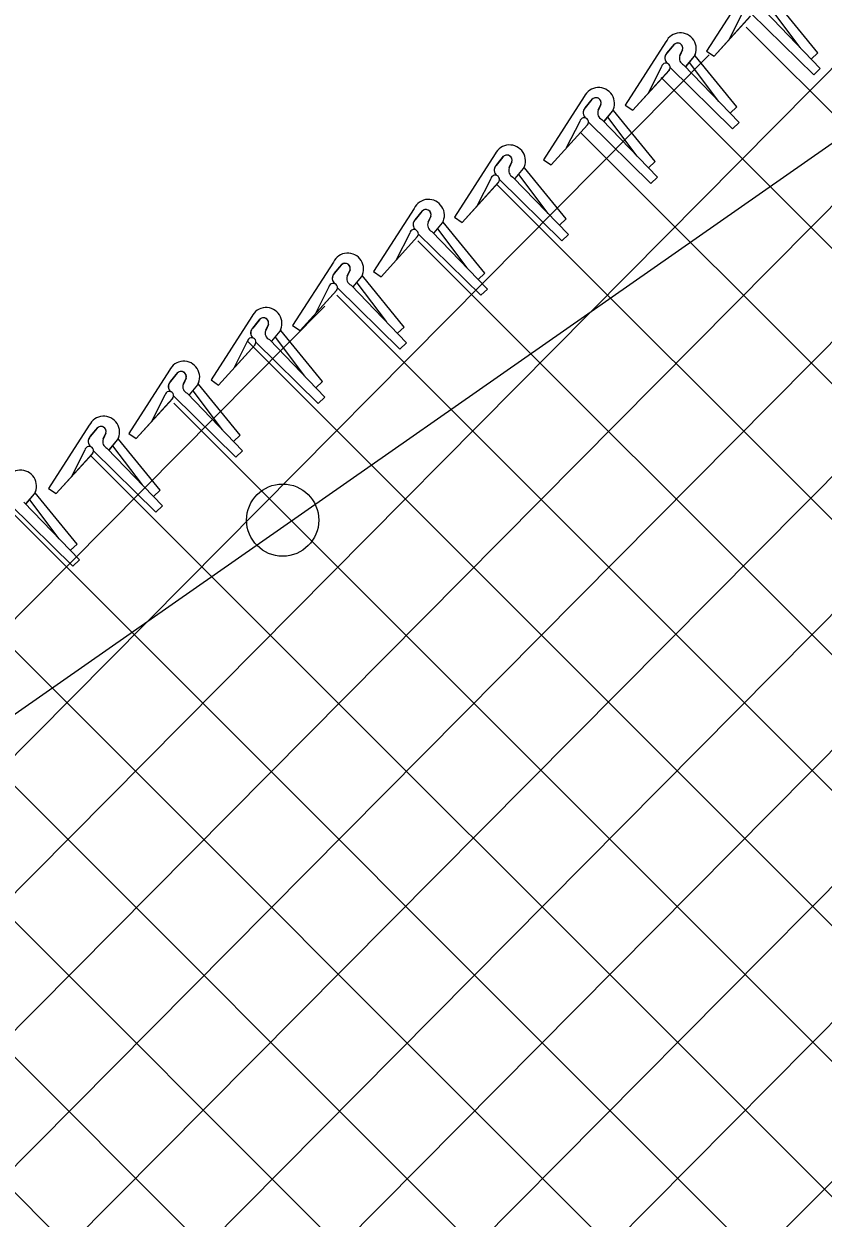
# Model space of a CAD drawing. Extents: x 0 to 2.85, y -0.1 to 1.83.
# Drawn here: x 1.8793 to 1.9262, y 1.6124 to 1.6826 of the extents above; entities that cross this region are included whole.
import ezdxf

# ---------------------------------------------------------------- set-up
doc = ezdxf.new("R2010")
doc.units = 0
doc.layers.add('sb_Chainlink Fence', color=7, linetype='Continuous')
doc.layers.add('sb_Existing Structural Steel', color=7, linetype='Continuous')

msp = doc.modelspace()

# ---------------------------------------------------------------- linework, layer by layer
at = {"layer": 'sb_Chainlink Fence'}
for p, q in [((1.6886284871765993, 1.4161145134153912), (1.9989168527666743, 1.728697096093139)), ((1.6483040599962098, 1.3830225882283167), (1.9873022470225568, 1.7249794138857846)), ((1.689092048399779, 1.4081735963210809), (1.9986754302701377, 1.720458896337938)), ((1.713665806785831, 1.4249653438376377), (1.998677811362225, 1.7124648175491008)), ((1.6649561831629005, 1.4078165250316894), (1.9657124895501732, 1.7111977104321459)), ((1.7334939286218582, 1.436970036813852), (1.9948211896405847, 1.700578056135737)), ((1.6693615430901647, 1.4202829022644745), (1.9434812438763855, 1.6968633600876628)), ((1.7532122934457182, 1.448864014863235), (1.998630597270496, 1.6964242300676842)), ((1.7736272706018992, 1.4614473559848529), (1.9971689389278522, 1.6849890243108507)), ((1.9217393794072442, 1.6846883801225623), (1.9193470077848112, 1.680970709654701)), ((1.9248552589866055, 1.681192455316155), (1.9231308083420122, 1.683482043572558)), ((1.9258981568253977, 1.6808727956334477), (1.9234493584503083, 1.6838785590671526)), ((1.91979656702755, 1.680671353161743), (1.9219383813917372, 1.683034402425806)), ((1.91979656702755, 1.680671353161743), (1.9219247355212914, 1.6830204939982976)), ((1.9214793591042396, 1.6832296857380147), (1.920686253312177, 1.6816685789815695)), ((1.9219815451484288, 1.6831844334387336), (1.9256520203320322, 1.6795851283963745)), ((1.9227775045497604, 1.6833364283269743), (1.926043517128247, 1.679948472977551)), ((1.9216903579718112, 1.6823863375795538), (1.9989111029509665, 1.605165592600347)), ((1.9169730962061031, 1.6815172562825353), (1.9145807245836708, 1.677799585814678)), ((1.9170286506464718, 1.680849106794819), (1.9174674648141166, 1.68138144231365)), ((1.917426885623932, 1.6813376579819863), (1.9170286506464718, 1.680849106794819)), ((1.6692900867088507, 1.4282724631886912), (1.9195038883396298, 1.6807548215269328)), ((1.9179523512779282, 1.6810583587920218), (1.9177930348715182, 1.6807021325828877)), ((1.9177934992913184, 1.6807147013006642), (1.917952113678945, 1.6810503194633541)), ((1.9181474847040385, 1.6800713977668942), (1.918635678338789, 1.6806634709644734)), ((1.9181539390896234, 1.680080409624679), (1.9186381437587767, 1.6806655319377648)), ((1.918635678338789, 1.6806634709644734), (1.9186712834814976, 1.680731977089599)), ((1.9186712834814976, 1.680731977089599), (1.918701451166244, 1.6808051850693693)), ((1.9211318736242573, 1.6777016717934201), (1.9186830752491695, 1.68070743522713)), ((1.9193470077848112, 1.680970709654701), (1.91979656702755, 1.680671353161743)), ((1.9258981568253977, 1.6808727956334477), (1.9255066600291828, 1.6805094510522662)), ((1.915030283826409, 1.6775002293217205), (1.9171720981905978, 1.6798632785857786)), ((1.915030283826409, 1.6775002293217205), (1.9171584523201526, 1.67984937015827)), ((1.9167130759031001, 1.680058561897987), (1.9159199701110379, 1.678497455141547)), ((1.9172152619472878, 1.680013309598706), (1.9208857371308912, 1.6764140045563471)), ((1.9180112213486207, 1.6801653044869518), (1.9212772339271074, 1.6767773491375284)), ((1.9200889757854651, 1.6780213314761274), (1.918364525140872, 1.6803109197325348)), ((1.926043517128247, 1.679948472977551), (1.9256520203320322, 1.6795851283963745)), ((1.9166989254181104, 1.6794161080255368), (1.995980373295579, 1.600134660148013)), ((1.912173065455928, 1.6783045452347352), (1.909780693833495, 1.6745868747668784)), ((1.912228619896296, 1.6776363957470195), (1.9126674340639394, 1.6781687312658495)), ((1.912626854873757, 1.6781249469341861), (1.912228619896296, 1.6776363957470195)), ((1.913152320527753, 1.6778456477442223), (1.912993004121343, 1.6774894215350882)), ((1.9129934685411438, 1.6775019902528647), (1.9131520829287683, 1.6778376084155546)), ((1.9145807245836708, 1.677799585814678), (1.915030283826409, 1.6775002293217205)), ((1.9133474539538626, 1.6768586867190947), (1.9138356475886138, 1.677450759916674)), ((1.9133539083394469, 1.6768676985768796), (1.9138381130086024, 1.6774528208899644)), ((1.9152889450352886, 1.6748086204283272), (1.9135644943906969, 1.6770982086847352)), ((1.9138356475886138, 1.677450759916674), (1.9138712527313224, 1.6775192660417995)), ((1.9138712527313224, 1.6775192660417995), (1.9139014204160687, 1.6775924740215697)), ((1.916331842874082, 1.6744889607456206), (1.9138830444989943, 1.6774947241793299)), ((1.9211318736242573, 1.6777016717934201), (1.920740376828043, 1.677338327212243)), ((1.9102302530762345, 1.6742875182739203), (1.9123720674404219, 1.676650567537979)), ((1.9102302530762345, 1.6742875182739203), (1.9123584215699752, 1.6766366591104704)), ((1.911913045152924, 1.6768458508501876), (1.9111199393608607, 1.6752847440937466)), ((1.9124152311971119, 1.6768005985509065), (1.9160857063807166, 1.6732012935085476)), ((1.9132111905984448, 1.6769525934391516), (1.9164772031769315, 1.6735646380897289)), ((1.9212772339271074, 1.6767773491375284), (1.9208857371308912, 1.6764140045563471)), ((1.9119505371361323, 1.6762028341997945), (1.9921578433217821, 1.595995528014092)), ((1.906943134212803, 1.6749302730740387), (1.90455076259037, 1.6712126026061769)), ((1.9069986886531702, 1.674262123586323), (1.9074375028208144, 1.6747944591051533)), ((1.907396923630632, 1.67475067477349), (1.9069986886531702, 1.674262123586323)), ((1.9079223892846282, 1.674471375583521), (1.9077630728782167, 1.674115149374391)), ((1.9077635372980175, 1.6741277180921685), (1.9079221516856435, 1.6744633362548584)), ((1.909780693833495, 1.6745868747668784), (1.9102302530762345, 1.6742875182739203)), ((1.916331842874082, 1.6744889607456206), (1.9159403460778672, 1.6741256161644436)), ((1.9079812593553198, 1.673578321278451), (1.9112472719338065, 1.6701903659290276)), ((1.9081175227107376, 1.6734844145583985), (1.9086057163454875, 1.6740764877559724)), ((1.9081239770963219, 1.6734934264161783), (1.908608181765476, 1.6740785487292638)), ((1.9100590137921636, 1.671434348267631), (1.9083345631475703, 1.673723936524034)), ((1.9086057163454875, 1.6740764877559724), (1.9086413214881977, 1.6741449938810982)), ((1.9086413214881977, 1.6741449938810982), (1.9086714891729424, 1.6742182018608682)), ((1.9111019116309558, 1.6711146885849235), (1.908653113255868, 1.6741204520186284)), ((1.9164772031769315, 1.6735646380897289), (1.9160857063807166, 1.6732012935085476)), ((1.9050003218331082, 1.6709132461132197), (1.9071421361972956, 1.673276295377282)), ((1.9050003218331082, 1.6709132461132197), (1.9071284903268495, 1.6732623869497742)), ((1.9066831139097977, 1.6734715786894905), (1.9058900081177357, 1.671910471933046)), ((1.9070249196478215, 1.6731667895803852), (1.9874933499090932, 1.5926983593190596)), ((1.9071852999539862, 1.67342632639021), (1.9108557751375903, 1.669827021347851)), ((1.9021788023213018, 1.6717342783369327), (1.899786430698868, 1.668016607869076)), ((1.902234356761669, 1.671066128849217), (1.9026731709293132, 1.671598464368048)), ((1.902632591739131, 1.6715546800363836), (1.902234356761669, 1.671066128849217)), ((1.9031580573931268, 1.6712753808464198), (1.902998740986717, 1.6709191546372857)), ((1.9029992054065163, 1.6709317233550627), (1.9031578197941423, 1.6712673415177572)), ((1.9033531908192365, 1.6702884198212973), (1.903841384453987, 1.6708804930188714)), ((1.9033596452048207, 1.670297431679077), (1.9038438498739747, 1.6708825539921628)), ((1.903841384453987, 1.6708804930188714), (1.9038769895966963, 1.670948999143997)), ((1.9038769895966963, 1.670948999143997), (1.9039071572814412, 1.6710222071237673)), ((1.906337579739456, 1.667918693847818), (1.9038887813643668, 1.6709244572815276)), ((1.90455076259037, 1.6712126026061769), (1.9050003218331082, 1.6709132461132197)), ((1.9111019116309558, 1.6711146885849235), (1.9107104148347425, 1.6707513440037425)), ((1.900235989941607, 1.6677172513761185), (1.9023778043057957, 1.6700803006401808)), ((1.900235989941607, 1.6677172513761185), (1.9023641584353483, 1.670066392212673)), ((1.9019187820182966, 1.670275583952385), (1.9011256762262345, 1.668714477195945)), ((1.9024209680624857, 1.670230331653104), (1.9060914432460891, 1.6666310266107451)), ((1.9032169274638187, 1.6703823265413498), (1.9064829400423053, 1.6669943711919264)), ((1.9052946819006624, 1.6682383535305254), (1.9035702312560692, 1.6705279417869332)), ((1.9112472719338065, 1.6701903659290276), (1.9108557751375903, 1.669827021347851)), ((1.9023969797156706, 1.6698330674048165), (1.9822689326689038, 1.5899611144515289)), ((1.8974317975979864, 1.668575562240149), (1.895039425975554, 1.6648578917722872)), ((1.897487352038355, 1.6679074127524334), (1.8979261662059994, 1.6684397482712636)), ((1.8978855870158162, 1.6683959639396), (1.897487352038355, 1.6679074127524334)), ((1.8984110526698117, 1.6681166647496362), (1.8982517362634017, 1.6677604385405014)), ((1.8982522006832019, 1.6677730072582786), (1.8984108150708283, 1.6681086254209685)), ((1.899786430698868, 1.668016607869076), (1.900235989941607, 1.6677172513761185)), ((1.906337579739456, 1.667918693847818), (1.905946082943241, 1.6675553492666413)), ((1.8984699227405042, 1.667223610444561), (1.9017359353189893, 1.663835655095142)), ((1.8986061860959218, 1.6671297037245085), (1.8990943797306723, 1.6677217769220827)), ((1.898612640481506, 1.6671387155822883), (1.8990968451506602, 1.6677238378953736)), ((1.9005476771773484, 1.665079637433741), (1.8988232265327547, 1.667369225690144)), ((1.8990943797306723, 1.6677217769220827), (1.8991299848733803, 1.6677902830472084)), ((1.8991299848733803, 1.6677902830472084), (1.8991601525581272, 1.6678634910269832)), ((1.90159057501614, 1.664759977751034), (1.899141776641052, 1.6677657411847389)), ((1.8954889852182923, 1.6645585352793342), (1.8976307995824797, 1.666921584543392)), ((1.8954889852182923, 1.6645585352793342), (1.8976171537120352, 1.6669076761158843)), ((1.8971717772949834, 1.667116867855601), (1.8963786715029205, 1.6655557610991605)), ((1.8976370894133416, 1.6666312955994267), (1.9772309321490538, 1.5870374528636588)), ((1.897673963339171, 1.6670716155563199), (1.9013444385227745, 1.663472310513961)), ((1.9064829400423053, 1.6669943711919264), (1.9060914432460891, 1.6666310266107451)), ((1.669218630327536, 1.4362620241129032), (1.8969346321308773, 1.6659979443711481)), ((1.8926371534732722, 1.6653738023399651), (1.8902447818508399, 1.661656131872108)), ((1.8926927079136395, 1.6647056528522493), (1.8931315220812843, 1.6652379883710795)), ((1.893090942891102, 1.665194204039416), (1.8926927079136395, 1.6647056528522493)), ((1.8936164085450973, 1.6649149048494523), (1.8934570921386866, 1.6645586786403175)), ((1.8934575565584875, 1.6645712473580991), (1.8936161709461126, 1.6649068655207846)), ((1.8938115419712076, 1.663927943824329), (1.8942997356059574, 1.6645200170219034)), ((1.8938179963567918, 1.663936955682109), (1.8943022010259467, 1.6645220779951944)), ((1.8942997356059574, 1.6645200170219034), (1.8943353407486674, 1.6645885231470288)), ((1.8943353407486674, 1.6645885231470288), (1.8943655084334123, 1.6646617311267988)), ((1.896795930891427, 1.6615582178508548), (1.894347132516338, 1.6645639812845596)), ((1.895039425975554, 1.6648578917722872), (1.8954889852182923, 1.6645585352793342)), ((1.90159057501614, 1.664759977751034), (1.901199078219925, 1.6643966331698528)), ((1.8906943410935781, 1.6613567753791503), (1.8928361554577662, 1.6637198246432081)), ((1.8906943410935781, 1.6613567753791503), (1.8928225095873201, 1.6637059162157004)), ((1.8923771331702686, 1.6639151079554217), (1.8915840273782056, 1.6623540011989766)), ((1.8923813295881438, 1.6639253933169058), (1.9725974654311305, 1.58370925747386)), ((1.8928793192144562, 1.6638698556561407), (1.8965497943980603, 1.6602705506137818)), ((1.8936752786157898, 1.6640218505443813), (1.8969412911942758, 1.6606338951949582)), ((1.8957530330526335, 1.6618778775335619), (1.8940285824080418, 1.6641674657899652)), ((1.9017359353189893, 1.663835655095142), (1.9013444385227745, 1.663472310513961)), ((1.8878001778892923, 1.662224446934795), (1.8854078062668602, 1.658506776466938)), ((1.8878557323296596, 1.661556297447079), (1.8882945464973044, 1.66208863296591)), ((1.8882539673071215, 1.662044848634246), (1.8878557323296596, 1.661556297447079)), ((1.8887794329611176, 1.661765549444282), (1.8886201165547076, 1.6614093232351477)), ((1.8886205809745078, 1.6614218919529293), (1.888779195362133, 1.6617575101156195)), ((1.8902447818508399, 1.661656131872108), (1.8906943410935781, 1.6613567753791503)), ((1.8889745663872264, 1.660778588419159), (1.8894627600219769, 1.6613706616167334)), ((1.888981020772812, 1.6607876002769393), (1.8894652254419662, 1.6613727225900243)), ((1.8909160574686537, 1.6587285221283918), (1.8891916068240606, 1.6610181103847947)), ((1.8894627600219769, 1.6613706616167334), (1.8894983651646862, 1.6614391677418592)), ((1.8894983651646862, 1.6614391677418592), (1.8895285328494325, 1.6615123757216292)), ((1.8919589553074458, 1.6584088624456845), (1.889510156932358, 1.6614146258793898)), ((1.896795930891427, 1.6615582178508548), (1.8964044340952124, 1.6611948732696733)), ((1.8858573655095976, 1.6582074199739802), (1.8879991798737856, 1.660570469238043)), ((1.8858573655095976, 1.6582074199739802), (1.8879855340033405, 1.6605565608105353)), ((1.887540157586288, 1.660765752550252), (1.8867470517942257, 1.6592046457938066)), ((1.8880423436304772, 1.6607205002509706), (1.8917128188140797, 1.6571211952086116)), ((1.888058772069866, 1.6602862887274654), (1.966688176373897, 1.5816568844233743)), ((1.8888383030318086, 1.6608724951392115), (1.8921043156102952, 1.6574845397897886)), ((1.8969412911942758, 1.6606338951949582), (1.8965497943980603, 1.6602705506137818)), ((1.883094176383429, 1.658992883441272), (1.8807018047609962, 1.6552752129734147)), ((1.8831497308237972, 1.658324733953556), (1.8835885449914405, 1.6588570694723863)), ((1.8835479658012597, 1.658813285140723), (1.8831497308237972, 1.658324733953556)), ((1.884073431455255, 1.658533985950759), (1.8839141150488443, 1.658177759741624)), ((1.8839145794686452, 1.658190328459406), (1.8840731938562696, 1.6585259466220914)), ((1.8842685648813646, 1.6575470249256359), (1.8847567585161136, 1.6581390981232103)), ((1.884275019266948, 1.6575560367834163), (1.8847592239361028, 1.6581411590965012)), ((1.8847567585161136, 1.6581390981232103), (1.8847923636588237, 1.658207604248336)), ((1.8847923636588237, 1.658207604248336), (1.88482253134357, 1.658280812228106)), ((1.8872529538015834, 1.6551772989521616), (1.8848041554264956, 1.6581830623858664)), ((1.8854078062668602, 1.658506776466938), (1.8858573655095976, 1.6582074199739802)), ((1.8919589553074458, 1.6584088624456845), (1.891567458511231, 1.658045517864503)), ((1.8828341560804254, 1.6575341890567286), (1.8820410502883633, 1.6559730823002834)), ((1.8833363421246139, 1.6574889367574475), (1.887006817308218, 1.6538896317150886)), ((1.8841323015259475, 1.6576409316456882), (1.8873983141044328, 1.654252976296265)), ((1.8862100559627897, 1.6554969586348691), (1.884485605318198, 1.657786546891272)), ((1.8921043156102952, 1.6574845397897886), (1.8917128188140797, 1.6571211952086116)), ((1.8811513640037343, 1.654975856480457), (1.883293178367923, 1.657338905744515)), ((1.8811513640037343, 1.654975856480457), (1.8832795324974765, 1.6573249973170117)), ((1.8831437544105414, 1.6572396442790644), (1.9620181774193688, 1.5783652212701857)), ((1.8807018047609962, 1.6552752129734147), (1.8811513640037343, 1.654975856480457)), ((1.8793872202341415, 1.6543780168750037), (1.879875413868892, 1.6549700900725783)), ((1.8793936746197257, 1.6543870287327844), (1.8798778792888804, 1.6549721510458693)), ((1.8813287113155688, 1.6523279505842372), (1.8796042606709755, 1.6546175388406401)), ((1.879875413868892, 1.6549700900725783), (1.8799110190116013, 1.6550385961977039)), ((1.8799110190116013, 1.6550385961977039), (1.8799411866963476, 1.655111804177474)), ((1.882371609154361, 1.6520082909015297), (1.8799228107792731, 1.6550140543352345)), ((1.8872529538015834, 1.6551772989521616), (1.8868614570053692, 1.6548139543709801)), ((1.8784549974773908, 1.6543199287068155), (1.8821254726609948, 1.6507206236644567)), ((1.8784848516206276, 1.653936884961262), (1.9573223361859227, 1.5750994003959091)), ((1.8792509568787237, 1.6544719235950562), (1.8825169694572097, 1.651083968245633)), ((1.8873983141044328, 1.654252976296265), (1.887006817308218, 1.6538896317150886)), ((1.882371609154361, 1.6520082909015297), (1.881980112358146, 1.6516449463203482)), ((1.8825169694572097, 1.651083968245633), (1.8821254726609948, 1.6507206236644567)), ((1.8736781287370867, 1.6507819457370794), (1.9446434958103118, 1.5798165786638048)), ((1.8690662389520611, 1.6474321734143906), (1.9469005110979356, 1.569597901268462)), ((1.864040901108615, 1.6444958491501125), (1.9420801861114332, 1.5664565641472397)), ((1.8593074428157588, 1.6412676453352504), (1.937384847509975, 1.5631902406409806)), ((1.8566964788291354, 1.635916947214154), (1.932502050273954, 1.5601113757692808))]:
    msp.add_line(p, q, dxfattribs=at)
for centre, radius, start, end in [((1.9178164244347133, 1.6811125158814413), 0.0009354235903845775, 331.45549705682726, 154.36214988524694), ((1.9176619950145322, 1.6811460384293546), 0.0003033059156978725, 343.19712227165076, 140.81917528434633), ((1.9176630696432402, 1.6811474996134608), 0.0003049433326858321, 341.4167240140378, 129.89976505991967), ((1.9172914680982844, 1.6805689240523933), 0.0003843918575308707, 140.884026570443, 233.68761918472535), ((1.9173019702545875, 1.6805695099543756), 0.0003909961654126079, 134.34955187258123, 232.91672433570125), ((1.9181826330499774, 1.6805474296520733), 0.00041880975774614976, 157.16565139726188, 245.8401999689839), ((1.9169655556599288, 1.6800174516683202), 0.00025580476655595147, 319.7038284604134, 170.7519254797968), ((1.9130163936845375, 1.6778998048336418), 0.0009354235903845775, 331.45549705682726, 154.36214988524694), ((1.9128619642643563, 1.677933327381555), 0.0003033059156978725, 343.19712227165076, 140.81917528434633), ((1.9128630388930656, 1.6779347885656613), 0.0003049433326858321, 341.4167240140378, 129.89976505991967), ((1.9121655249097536, 1.6768047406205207), 0.00025580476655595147, 319.7038284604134, 170.7519254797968), ((1.9124914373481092, 1.677356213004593), 0.0003843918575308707, 140.884026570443, 233.68761918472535), ((1.912501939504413, 1.677356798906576), 0.0003909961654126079, 134.34955187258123, 232.91672433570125), ((1.9133826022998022, 1.6773347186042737), 0.00041880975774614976, 157.16565139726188, 245.8401999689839), ((1.9077864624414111, 1.6745255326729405), 0.0009354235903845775, 331.45549705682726, 154.36214988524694), ((1.907261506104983, 1.6739819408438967), 0.0003843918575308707, 140.884026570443, 233.68761918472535), ((1.9072720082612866, 1.6739825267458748), 0.0003909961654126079, 134.34955187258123, 232.91672433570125), ((1.9076320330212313, 1.6745590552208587), 0.0003033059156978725, 343.19712227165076, 140.81917528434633), ((1.9076331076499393, 1.67456051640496), 0.0003049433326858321, 341.4167240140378, 129.89976505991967), ((1.906935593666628, 1.6734304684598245), 0.00025580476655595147, 319.7038284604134, 170.7519254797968), ((1.9081526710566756, 1.6739604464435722), 0.00041880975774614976, 157.16565139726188, 245.8401999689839), ((1.9030221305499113, 1.6713295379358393), 0.0009354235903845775, 331.45549705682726, 154.36214988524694), ((1.9028677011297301, 1.6713630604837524), 0.0003033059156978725, 343.19712227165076, 140.81917528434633), ((1.9028687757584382, 1.6713645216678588), 0.0003049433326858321, 341.4167240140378, 129.89976505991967), ((1.9024971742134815, 1.6707859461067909), 0.0003843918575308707, 140.884026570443, 233.68761918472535), ((1.9025076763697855, 1.6707865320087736), 0.0003909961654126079, 134.34955187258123, 232.91672433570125), ((1.9033883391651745, 1.6707644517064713), 0.00041880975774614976, 157.16565139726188, 245.8401999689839), ((1.9021712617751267, 1.6702344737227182), 0.00025580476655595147, 319.7038284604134, 170.7519254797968), ((1.8982751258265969, 1.6681708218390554), 0.0009354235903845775, 331.45549705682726, 154.36214988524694), ((1.8977606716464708, 1.6676278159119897), 0.0003909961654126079, 134.34955187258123, 232.91672433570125), ((1.8981206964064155, 1.668204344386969), 0.0003033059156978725, 343.19712227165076, 140.81917528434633), ((1.8981217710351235, 1.66820580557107), 0.0003049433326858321, 341.4167240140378, 129.89976505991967), ((1.897424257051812, 1.6670757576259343), 0.00025580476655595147, 319.7038284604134, 170.7519254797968), ((1.897750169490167, 1.6676272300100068), 0.0003843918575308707, 140.884026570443, 233.68761918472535), ((1.8986413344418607, 1.6676057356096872), 0.00041880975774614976, 157.16565139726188, 245.8401999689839), ((1.8934804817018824, 1.664969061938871), 0.0009354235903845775, 331.45549705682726, 154.36214988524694), ((1.8933260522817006, 1.6650025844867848), 0.0003033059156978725, 343.19712227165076, 140.81917528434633), ((1.8933271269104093, 1.6650040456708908), 0.0003049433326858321, 341.4167240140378, 129.89976505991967), ((1.8929555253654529, 1.664425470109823), 0.0003843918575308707, 140.884026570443, 233.68761918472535), ((1.8929660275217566, 1.6644260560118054), 0.0003909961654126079, 134.34955187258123, 232.91672433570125), ((1.8938466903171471, 1.664403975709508), 0.00041880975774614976, 157.16565139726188, 245.8401999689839), ((1.8926296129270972, 1.663873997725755), 0.00025580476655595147, 319.7038284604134, 170.7519254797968), ((1.8886435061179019, 1.6618197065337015), 0.0009354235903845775, 331.45549705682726, 154.36214988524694), ((1.88848907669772, 1.6618532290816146), 0.0003033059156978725, 343.19712227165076, 140.81917528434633), ((1.8884901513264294, 1.6618546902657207), 0.0003049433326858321, 341.4167240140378, 129.89976505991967), ((1.8877926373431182, 1.660724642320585), 0.00025580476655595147, 319.7038284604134, 170.7519254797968), ((1.8881185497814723, 1.6612761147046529), 0.0003843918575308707, 140.884026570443, 233.68761918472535), ((1.8881290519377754, 1.6612767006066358), 0.0003909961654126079, 134.34955187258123, 232.91672433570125), ((1.8890097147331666, 1.6612546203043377), 0.00041880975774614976, 157.16565139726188, 245.8401999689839), ((1.8839375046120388, 1.658588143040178), 0.0009354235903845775, 331.45549705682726, 154.36214988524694), ((1.8837830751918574, 1.6586216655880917), 0.0003033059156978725, 343.19712227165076, 140.81917528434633), ((1.8837841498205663, 1.658623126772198), 0.0003049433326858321, 341.4167240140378, 129.89976505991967), ((1.8834125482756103, 1.6580445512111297), 0.0003843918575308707, 140.884026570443, 233.68761918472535), ((1.8834230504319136, 1.6580451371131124), 0.0003909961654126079, 134.34955187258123, 232.91672433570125), ((1.8843037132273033, 1.6580230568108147), 0.00041880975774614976, 157.16565139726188, 245.8401999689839), ((1.8830866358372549, 1.6574930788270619), 0.00025580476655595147, 319.7038284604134, 170.7519254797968), ((1.8790561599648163, 1.6554191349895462), 0.0009354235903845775, 331.45549705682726, 154.36214988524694)]:
    msp.add_arc(centre, radius, start, end, dxfattribs=at)
at = {"layer": 'sb_Existing Structural Steel'}
msp.add_line((1.9988088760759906, 1.7258849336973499), (1.7766054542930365, 1.5706835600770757), dxfattribs=at)
msp.add_circle((1.8944552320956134, 1.653418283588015), 0.0021204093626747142, dxfattribs=at)

doc.saveas('drawing.dxf')
